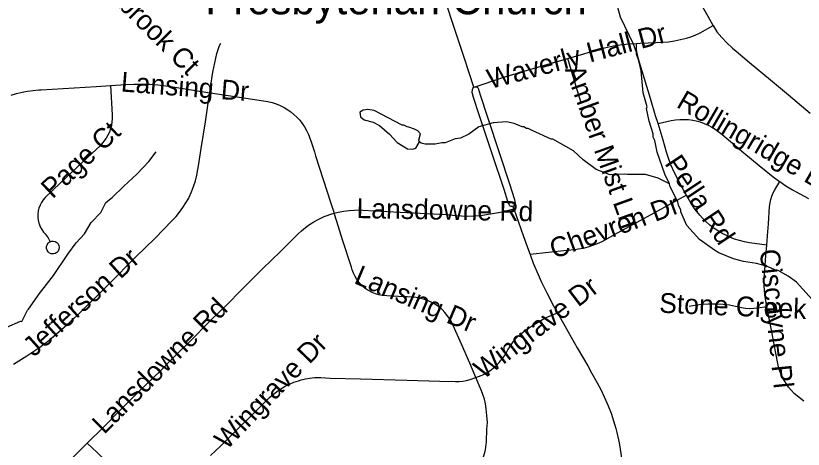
# Model space of a CAD drawing. Extents: x 1383679 to 1536984, y 460658 to 651027.
# Drawn here: x 1467141 to 1470917, y 514613 to 516692 of the extents above; entities that cross this region are included whole.
import ezdxf

# ---------------------------------------------------------------- set-up
doc = ezdxf.new("R2010")
doc.units = 0
for name, color, linetype in [('Exist Cultural Church Label', 7, 'Continuous'), ('Exist Hydrographic Misc Water Feature', 7, 'Continuous'), ('Exist Road Non-System Type 51', 7, 'Continuous'), ('Exist Road Non-System Type 51 Label', 7, 'Continuous')]:
    doc.layers.add(name, color=color, linetype=linetype)

msp = doc.modelspace()

# ---------------------------------------------------------------- linework, layer by layer
at = {"layer": 'Exist Hydrographic Misc Water Feature'}
for points in [[(1470275.1, 515884.8), (1470253.8, 515932.4), (1470215.9, 516037.2), (1470205, 516093.4), (1470197.3, 516109.6), (1470197.6, 516125.6), (1470178.8, 516186), (1470166, 516246.2), (1470168.2, 516254.2), (1470149.5, 516322.6), (1470139.6, 516426.7), (1470128.5, 516475), (1470117.2, 516507.2), (1470117.3, 516515.2), (1470102.1, 516555.6), (1470040.6, 516684.8), (1470010.9, 516797.4), (1469986.7, 516849.4), (1469965.4, 516924.4), (1469937.9, 516980.3)], [(1469076, 516086.9), (1469074.1, 516095), (1469080.7, 516124.8), (1469069, 516139.1), (1469053.1, 516147.4), (1469025.3, 516158), (1469017.3, 516158.1), (1469001.4, 516166.5), (1468993.4, 516166.6), (1468858.8, 516237.4), (1468828.9, 516242.1), (1468806.7, 516238.6), (1468790.5, 516228.9), (1468794.1, 516206.8), (1468811.9, 516192.4), (1468853.7, 516181.6), (1468885.4, 516164.9), (1468932.5, 516123.9), (1468969.7, 516083.1), (1469019.3, 516054.1), (1469043.3, 516051.6), (1469059.4, 516057.3), (1469076, 516086.9)], [(1470275.1, 515884.8), (1470221.4, 515913.1), (1470159.7, 515930.4), (1470073.5, 515930.2), (1470057.7, 515932.5), (1469991.5, 515928.2), (1469985.5, 515930), (1469923.4, 515954.4), (1469861.6, 515999.9), (1469815.7, 516043.5), (1469716.8, 516099.6), (1469708.7, 516099.7), (1469617.5, 516141.7), (1469597.6, 516150.1), (1469589.6, 516150.2), (1469577.7, 516158.5), (1469569.7, 516158.6), (1469530.1, 516175.5), (1469508.1, 516179.9), (1469494.2, 516182.2), (1469430, 516177.6), (1469361.6, 516159), (1469312.9, 516124), (1469272.5, 516104.8), (1469248.4, 516101.3), (1469199.9, 516082.4), (1469183.9, 516082.7), (1469151.7, 516075.3), (1469103.8, 516076.4), (1469083.9, 516080.8), (1469076, 516086.9)], [(1467097.9, 515197.5), (1467163.2, 515226.5), (1467169.2, 515224.7), (1467196.4, 515280.1), (1467202.4, 515284), (1467254, 515358.9), (1467321.7, 515445.5), (1467389.8, 515548), (1467430.9, 515603.2), (1467469.9, 515646.4), (1467502.3, 515699.4), (1467547.9, 515748.7), (1467572.9, 515796.3), (1467603.4, 515819.6), (1467658.5, 515874.4), (1467721.8, 515931.1), (1467779, 515991.9), (1467814, 516039.2)], [(1471036.7, 515246.1), (1470883.9, 515413.3), (1470844.4, 515442.1), (1470797, 515469.1), (1470789, 515469.3), (1470741.3, 515490.2), (1470693.5, 515503.2), (1470629.6, 515512.6), (1470581.9, 515525.5), (1470512.5, 515555), (1470490.6, 515567.5), (1470419.7, 515618.9), (1470359, 515686.2), (1470330.2, 515750.8), (1470330.4, 515758.8), (1470318.9, 515783), (1470315.2, 515799.1), (1470278.6, 515871.9), (1470275.1, 515884.8)]]:
    msp.add_lwpolyline(points, dxfattribs=at)
at = {"layer": 'Exist Road Non-System Type 51'}
for p, q in [((1469337.4, 516348.3), (1469339.4, 516349.7)), ((1469524.7, 515777.4), (1469529, 515765))]:
    msp.add_line(p, q, dxfattribs=at)
for points in [[(1470485.5, 516644.1), (1470460.4, 516688.6), (1470383.1, 516826.7), (1470321.1, 516938.4), (1470301.7, 516973.6)], [(1469337.4, 516348.3), (1469291.8, 516486.8), (1469228.5, 516679), (1469187.1, 516809), (1469152.7, 516930.7)], [(1470117.3, 516559.2), (1470117.8, 516559.2), (1470134.8, 516559.6), (1470211.6, 516563.7), (1470240.7, 516564.6), (1470270.3, 516567.2), (1470299.8, 516571.4), (1470328.9, 516577.2), (1470356.3, 516584.2), (1470377.6, 516590.6), (1470398.6, 516598.6), (1470418.7, 516608), (1470422.4, 516609.9), (1470485.5, 516644.1)], [(1470485.5, 516644.1), (1470502.4, 516614.3), (1470525.8, 516587.9), (1470551, 516561.8), (1470577.4, 516536.8), (1470594.8, 516521.3), (1470659.9, 516466.6), (1470760.6, 516383.9), (1470845.5, 516312.4), (1470949.6, 516224.3)], [(1468070.8, 516322.7), (1468073.1, 516337), (1468075, 516347.2), (1468075.2, 516348.2), (1468086.3, 516421.2), (1468095.1, 516465.7), (1468105.5, 516510), (1468111, 516529.4), (1468118, 516548.4), (1468123.2, 516560.1)], [(1469787.8, 516486.9), (1469792.1, 516488.1), (1469864.2, 516509), (1469906.8, 516522.3), (1469949.4, 516534), (1469992.5, 516544.2), (1470014.5, 516548.8), (1470048.6, 516553.8), (1470083.1, 516557.3), (1470117.3, 516559.2)], [(1470220.4, 516174.3), (1470209.1, 516212), (1470184.6, 516294.5), (1470156, 516389.3), (1470127.6, 516483.2), (1470120.6, 516512.9), (1470117.8, 516527.7), (1470117.3, 516559.2)], [(1469339.4, 516349.7), (1469485.3, 516398.2), (1469594.6, 516430), (1469713.8, 516465.1), (1469787.8, 516486.9)], [(1469851.2, 516274.2), (1469816.8, 516388.7), (1469787.8, 516486.9)], [(1467119.1, 516310.5), (1467144.9, 516318.6), (1467171, 516325.1), (1467197.5, 516330.2), (1467224.3, 516333.8), (1467251.3, 516335.8), (1467262.8, 516336.2), (1467368.1, 516343.3), (1467525.7, 516352.9), (1467595.3, 516357.5)], [(1467595.3, 516357.5), (1467602.7, 516215.7), (1467603, 516198.6), (1467601.7, 516182), (1467599, 516165.5), (1467594.9, 516149.3), (1467589.4, 516133.5), (1467582.4, 516118.3), (1467574.8, 516104.8), (1467546.5, 516069.3), (1467462.6, 515991.1), (1467353.9, 515888.7), (1467281.6, 515819.4), (1467272.1, 515808.5), (1467263.7, 515796.3), (1467256.9, 515783.3), (1467251.7, 515769.5), (1467248.2, 515755.3), (1467246.4, 515740.6), (1467246.3, 515725.9), (1467248, 515711.3), (1467251.4, 515697.3), (1467252.8, 515693), (1467258.3, 515679.3), (1467265.6, 515666), (1467274.2, 515653.7), (1467281.4, 515645.5), (1467295.5, 515626.5), (1467305.1, 515607.4)], [(1467595.3, 516357.5), (1467668.6, 516362.2), (1467707.1, 516364), (1467745.5, 516364.2), (1467783.9, 516362.9), (1467822.2, 516360), (1467860.4, 516355.5), (1467873.1, 516353.7), (1467944.1, 516342.5), (1468070.8, 516322.7)], [(1469524.7, 515777.4), (1469521.2, 515776.5), (1469516.3, 515776.9), (1469511.7, 515778.9), (1469509.8, 515780.2), (1469501, 515801.1), (1469482.7, 515859), (1469426.2, 516024.7), (1469363.2, 516216.2), (1469335.8, 516300.2), (1469329.8, 516324.3), (1469330.9, 516338.6), (1469332.5, 516343.2), (1469335.4, 516347), (1469337.4, 516348.3)], [(1469339.4, 516349.7), (1469344.1, 516350.9), (1469348.9, 516350.6), (1469353.3, 516348.7), (1469356.9, 516345.5), (1469358.1, 516343.9), (1469368, 516312.3), (1469403, 516204.5), (1469460.8, 516030.4), (1469507.9, 515886.2), (1469532.9, 515810.5), (1469534.6, 515798.5), (1469535.8, 515793.7), (1469535.4, 515788.7), (1469533.5, 515784.1), (1469530.3, 515780.3), (1469526.1, 515777.7), (1469524.7, 515777.4)], [(1467130.2, 515020.1), (1467193.3, 515060.8), (1467255.6, 515103), (1467299.2, 515133.5), (1467385.4, 515209.5), (1467436.9, 515255.9), (1467585.1, 515402.8), (1467717.6, 515537.4), (1467806.8, 515623.9), (1467890.9, 515710), (1467909.1, 515729.4), (1467926.3, 515750), (1467942.2, 515771.7), (1467956.7, 515794.2), (1467969.8, 515817.5), (1467972.1, 515821.9), (1467983.5, 515847.2), (1467993.5, 515873.2), (1468001.9, 515899.8), (1468008.8, 515926.8), (1468014.1, 515954), (1468016.7, 515971.4), (1468029.5, 516054.3), (1468050, 516182.2), (1468064.4, 516283.4), (1468070.8, 516322.7)], [(1468070.8, 516322.7), (1468075, 516322.1), (1468276, 516290.8), (1468328.5, 516283.6), (1468349.3, 516279.9), (1468369.5, 516274.9), (1468389.2, 516268.4), (1468408.5, 516260.4), (1468427.1, 516251.1), (1468445.1, 516240.5), (1468459.4, 516230.6), (1468474.8, 516218.2), (1468489.2, 516204.7), (1468502.6, 516190.1), (1468514.8, 516174.5), (1468525.8, 516158.1), (1468535.5, 516140.9), (1468543.9, 516122.9), (1468547.6, 516113.6), (1468561.1, 516076.8), (1468573.1, 516039.5), (1468578.7, 516019.9), (1468652.2, 515793.5), (1468667.8, 515744.1)], [(1470220.4, 516174.3), (1470284.2, 516189.4), (1470304.7, 516192.7), (1470325.3, 516194.5), (1470346.1, 516194.8), (1470366.8, 516193.6), (1470387.4, 516190.8), (1470403.3, 516187.7), (1470422.9, 516182.2), (1470442, 516175.2), (1470460.6, 516166.9), (1470478.6, 516157.2), (1470494.7, 516147), (1470526.2, 516123.6), (1470568.7, 516088.1), (1470631.9, 516034.9), (1470706, 515973.1), (1470772.1, 515919.7), (1470802.5, 515897.2), (1470804, 515896.2)], [(1470357.5, 515830.7), (1470338.2, 515865.4), (1470300.2, 515938.2), (1470282.5, 515977.3), (1470271.6, 516004.4), (1470261, 516037.6), (1470244.5, 516094.2), (1470220.4, 516174.3)], [(1470741.5, 515591.6), (1470745.1, 515636.3), (1470750.3, 515692.9), (1470755.4, 515776.7), (1470757.5, 515793.6), (1470761.1, 515810.1), (1470766.1, 515826.2), (1470772.5, 515841.8), (1470780.3, 515856.9), (1470804, 515896.2)], [(1470804, 515896.2), (1470833.8, 515876), (1470866, 515856.2), (1470882.9, 515846.5), (1470941.3, 515814.5)], [(1470357.5, 515830.7), (1470218.2, 515754.5), (1470101.4, 515690.8), (1470024.7, 515648.5), (1469950.3, 515607.8), (1469928.8, 515597.7), (1469906.7, 515589), (1469884.2, 515581.7), (1469861.2, 515575.8), (1469837.8, 515571.5), (1469823.1, 515569.6), (1469783.4, 515565.5), (1469606.8, 515546.5)], [(1470741.5, 515591.6), (1470659.3, 515602), (1470634.8, 515606.7), (1470610.7, 515613), (1470587.1, 515620.9), (1470564.1, 515630.3), (1470553.2, 515635.4), (1470531.3, 515645.9), (1470509.9, 515658.1), (1470489.3, 515671.7), (1470469.7, 515686.6), (1470451.1, 515702.8), (1470433.7, 515720.2), (1470420.8, 515734.6), (1470397.9, 515763.1), (1470379.3, 515791.7), (1470357.5, 515830.7)], [(1467483.7, 514642.3), (1467559.5, 514717.6), (1467650.9, 514809.7), (1467735.3, 514893.7), (1467834.7, 514989.5), (1467899.8, 515056.2), (1467983, 515137.5), (1468064.8, 515219.8), (1468075, 515229.8), (1468162.1, 515315.2), (1468212.3, 515365.9), (1468324.4, 515477.5), (1468409.4, 515561), (1468492.8, 515643.9), (1468510.6, 515660.6), (1468529.3, 515676), (1468548.9, 515690.2), (1468569.4, 515703.2), (1468590.6, 515714.8), (1468612.7, 515725.1), (1468620.1, 515728.2), (1468661.7, 515742.5), (1468667.8, 515744.1)], [(1468667.8, 515744.1), (1468687.3, 515749.2), (1468713.2, 515754.3), (1468739.4, 515757.8), (1468765.7, 515759.8), (1468792.1, 515760.2), (1468804.7, 515759.8), (1468860.5, 515756.6), (1468984.5, 515749.7), (1469111.9, 515743.1), (1469207.7, 515738.2), (1469248.1, 515733.8), (1469278.2, 515731.4), (1469308.4, 515730.6), (1469338.5, 515731.4), (1469368.6, 515733.7), (1469388, 515736.1), (1469474.1, 515751.8), (1469529, 515765)], [(1469347, 514957.5), (1469317.9, 515025.8), (1469277.6, 515117.4), (1469238.1, 515206), (1469230.1, 515223), (1469220.7, 515239.3), (1469210, 515254.7), (1469198, 515269.2), (1469184.9, 515282.6), (1469170.6, 515294.9), (1469169.3, 515295.9), (1469153.3, 515306.7), (1469136.5, 515316.2), (1469119, 515324.3), (1469100.8, 515330.9), (1469082.2, 515336), (1469060.9, 515339.9), (1469039.3, 515342.3), (1469017.7, 515343.2), (1469009.4, 515343.1), (1468941.7, 515347.4), (1468897.8, 515350.7), (1468881.3, 515353.8), (1468865.2, 515358.4), (1468849.5, 515364.6), (1468834.6, 515372.1), (1468820.3, 515381.1), (1468807, 515391.3), (1468798.7, 515398.9), (1468787.2, 515411.9), (1468776.9, 515426), (1468767.9, 515440.9), (1468760.3, 515456.6), (1468754.2, 515472.9), (1468750.6, 515485.3), (1468708.2, 515616.8), (1468680.2, 515705.3), (1468667.8, 515744.1)], [(1469529, 515765), (1469573.3, 515637.8), (1469598.6, 515568.1), (1469606.8, 515546.5)], [(1467305.1, 515607.4), (1467311.4, 515609.9), (1467320.5, 515610.7), (1467329.4, 515608.7), (1467337.3, 515604.2), (1467343.6, 515597.6), (1467347.6, 515589.4), (1467349.1, 515580.4), (1467347.9, 515571.4), (1467344.1, 515563.1), (1467338, 515556.2), (1467330.2, 515551.5), (1467321.4, 515549.3), (1467313.1, 515549.7), (1467310.3, 515550.3), (1467302.6, 515553.4), (1467295.5, 515559.2), (1467290.5, 515566.8), (1467287.8, 515575.5), (1467287.9, 515584.6), (1467290.6, 515593.4), (1467295.7, 515600.9), (1467302.9, 515606.6), (1467305.1, 515607.4)], [(1470742.9, 515297.3), (1470734.1, 515344.1), (1470730.9, 515372.1), (1470729.3, 515400.3), (1470729.1, 515428.6), (1470730.5, 515456.9), (1470731.9, 515471.9), (1470737.6, 515542.3), (1470741.5, 515591.6)], [(1469606.8, 515546.5), (1469622.5, 515504.5), (1469645.6, 515450.7), (1469660.1, 515417.5), (1469686.5, 515362.3), (1469719.4, 515300.3), (1469737.8, 515267.3)], [(1470370.4, 515299.3), (1470404.4, 515305.3), (1470432.5, 515308.6), (1470460.7, 515310.4), (1470488.9, 515310.6), (1470501.6, 515310.1), (1470532.1, 515308.2), (1470562.5, 515304.6), (1470592.6, 515299.5), (1470602.2, 515297.6), (1470621.3, 515293), (1470640.7, 515289.9), (1470660.2, 515288.4), (1470679.8, 515288.5), (1470699.4, 515290.2), (1470742.9, 515297.3)], [(1470920.5, 514842.8), (1470888.7, 514867.1), (1470873.8, 514880.5), (1470859.7, 514895.3), (1470846.7, 514911.1), (1470834.9, 514927.9), (1470826.3, 514941.4), (1470822.9, 514948), (1470813.4, 514967.4), (1470805.4, 514987.2), (1470798.8, 515007.5), (1470796.5, 515016.3), (1470783.9, 515081.3), (1470764.1, 515183.9), (1470750.8, 515255), (1470742.9, 515297.3)], [(1469347, 514957.5), (1469371.7, 514966.2), (1469380, 514969.3), (1469397.7, 514978.6), (1469414.5, 514989.2), (1469430.4, 515001.1), (1469445.4, 515014.2), (1469459.3, 515028.5), (1469472, 515043.9), (1469475.1, 515048), (1469488.6, 515067.5), (1469500.9, 515088.8), (1469510.7, 515106.1), (1469521.9, 515122.7), (1469534.3, 515138.2), (1469548, 515152.8), (1469562.7, 515166.2), (1469583.2, 515182.2), (1469604.6, 515196.9), (1469618.8, 515205.6), (1469642.5, 515220.9), (1469667, 515234.8), (1469692.2, 515247.4), (1469737.8, 515267.3)], [(1469737.8, 515267.3), (1469752.8, 515240.6), (1469789.5, 515175.3), (1469833.2, 515099.6), (1469863.5, 515047.3), (1469883.3, 515012.6), (1469902, 514978.5), (1469928.7, 514931.3), (1469947.4, 514895.6), (1469963, 514863.8), (1469981.7, 514821.5), (1469995.3, 514785.5), (1470007.4, 514748.9), (1470018.1, 514711.9), (1470022.8, 514693.3), (1470033.4, 514643.7), (1470042.3, 514591.6), (1470052, 514522.7)], [(1468075, 514581.9), (1468122.9, 514628.2), (1468206.9, 514711.6), (1468266, 514770.1), (1468357.2, 514860.3), (1468374.5, 514875.7), (1468392.8, 514889.9), (1468411.9, 514902.8), (1468431.8, 514914.5), (1468452.5, 514924.8), (1468473.8, 514933.7), (1468495.8, 514941.3), (1468509.7, 514945.3), (1468530.6, 514950.4), (1468551.5, 514954.1), (1468572.6, 514956.2), (1468594, 514956.9), (1468602.9, 514956.7), (1468648.2, 514953.1), (1468793.9, 514949.8), (1469015.4, 514943.5), (1469174.7, 514938.6), (1469248.6, 514937.9), (1469266.6, 514938), (1469284.5, 514939.7), (1469302.1, 514943), (1469319.5, 514947.8), (1469347, 514957.5)], [(1469317.8, 514455.3), (1469336.3, 514484.9), (1469358.2, 514518.8), (1469368.9, 514538.9), (1469378.1, 514559.8), (1469385.9, 514581.2), (1469392.2, 514603.1), (1469393.7, 514609.5), (1469398.2, 514647.6), (1469400.2, 514708.4), (1469402.1, 514741.3), (1469399.9, 514774.1), (1469396.2, 514806.8), (1469392.7, 514829.8), (1469387.6, 514852.6), (1469381, 514875), (1469374.5, 514892.8), (1469347, 514957.5)], [(1467081.9, 514244.3), (1467175.6, 514336.2), (1467254.6, 514413.7), (1467355.3, 514515.9), (1467459.7, 514618.3), (1467483.7, 514642.3)], [(1467483.7, 514642.3), (1467531.2, 514597.3), (1467553.4, 514574), (1467574.4, 514549.7), (1467593.2, 514525.9), (1467608.4, 514503.3), (1467622.3, 514479.8), (1467634.9, 514455.6), (1467646, 514430.7), (1467655.5, 514405.9), (1467665, 514383.6), (1467676, 514361.9), (1467688.3, 514341), (1467702, 514321), (1467708.7, 514312.1), (1467723.5, 514292.2), (1467753.4, 514262.6)]]:
    msp.add_lwpolyline(points, dxfattribs=at)

# ---------------------------------------------------------------- texts
at = {"layer": 'Exist Cultural Church Label'}
msp.add_text('Presbyterian Church', height=150, dxfattribs=at).set_placement((1468049.9, 516698.7))
at = {"layer": 'Exist Road Non-System Type 51 Label'}
for s, rotation, p in [('Morganford Rd', 302.561, (1470868.8, 517233.2)), ('Fesbrook Ct', 315.0001, (1467475.9, 516889.2)), ('Waverly Hall Dr', 14.8943, (1469415.7, 516339.8)), ('Amber Mist Ln', 289.799, (1469773, 516434.6)), ('Lansing Dr', 355.6021, (1467642.6, 516328.7)), ('Rollingridge Dr', 329.7685, (1470303.6, 516256.3)), ('Page Ct', 43.3639, (1467317, 515810.4)), ('Pella Rd', 303.6838, (1470249.7, 515983.4)), ('Lansdowne Rd', 358.9434, (1468774.3, 515721.4)), ('Chevron Dr', 20.1608, (1469722, 515524.6)), ('Jefferson Dr', 42.0649, (1467227.9, 515051.8)), ('Ciscayne Pl', 275.8152, (1470708.1, 515568.3)), ('Lansing Dr', 336.9549, (1468757.5, 515410.5)), ('Wingrave Dr', 37.3809, (1469383, 514944.4)), ('Lansdowne Rd', 45.0005, (1467564.2, 514680.8)), ('Stone Creek Dr', 357.5468, (1470224.7, 515267.8)), ('Wingrave Dr', 46.042, (1468152.1, 514605.6))]:
    msp.add_text(s, height=95, rotation=rotation, dxfattribs=at).set_placement(p)

doc.saveas('drawing.dxf')
